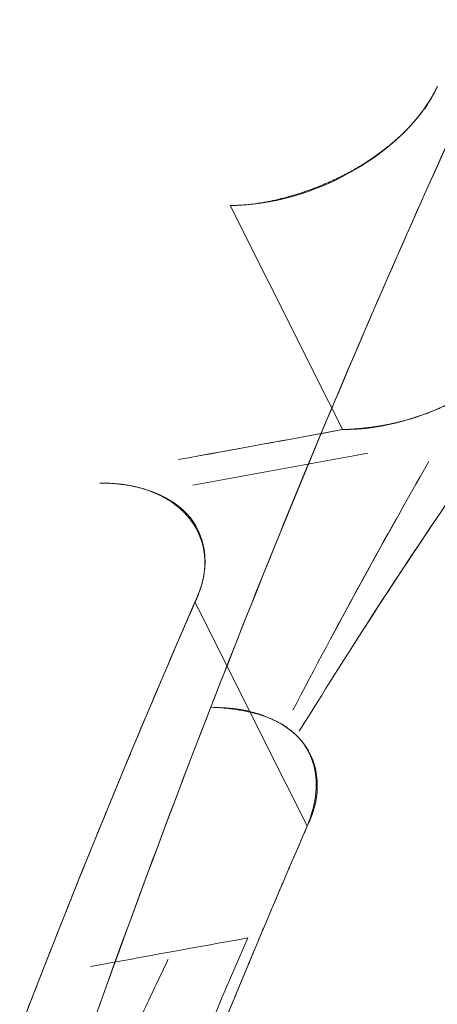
# Model space of a CAD drawing. Header units: millimetres. Extents: x -10 to 594, y 0 to 420.
# Tile 367 of 656: x 203.5529 to 203.6476, y 282.3645 to 282.5874. Entities that reach past the tile are written whole.
import ezdxf

# ---------------------------------------------------------------- set-up
doc = ezdxf.new("R2010")
doc.units = ezdxf.units.MM
doc.layers.add('1', color=7, linetype='Continuous', true_color=0xffffff)

msp = doc.modelspace()

# ---------------------------------------------------------------- linework, layer by layer
at = {"layer": '1', "color": 155, "linetype": 'Continuous', "lineweight": 18}
for points, knots in [([(203.56889, 278.40211), (203.48595, 278.40193), (203.32101, 278.43591), (203.00551, 278.63525), (202.65827, 279.11961), (202.37574, 279.98983), (202.27497, 281.01625), (202.37574, 282.04267), (202.65827, 282.91289), (203.00551, 283.39724), (203.32101, 283.59658), (203.48595, 283.63056), (203.56889, 283.63038)], [0, 0, 0, 0, 0.062503, 0.125003, 0.250002, 0.375001, 0.5, 0.624999, 0.749998, 0.874997, 0.937497, 1, 1, 1, 1]), ([(203.76163, 283.58571), (203.68121, 283.58588), (203.52139, 283.55248), (203.21596, 283.35655), (202.87999, 282.88048), (202.60633, 282.02513), (202.5086, 281.01625), (202.60633, 280.00736), (202.87999, 279.15202), (203.21596, 278.67594), (203.52139, 278.48001), (203.68121, 278.44661), (203.76163, 278.44678)], [0, 0, 0, 0, 0.062503, 0.125003, 0.250002, 0.375001, 0.5, 0.624999, 0.749998, 0.874997, 0.937497, 1, 1, 1, 1]), ([(203.76162, 278.44682), (203.68122, 278.44665), (203.5214, 278.48005), (203.21598, 278.67598), (202.88001, 279.15205), (202.60636, 280.00738), (202.50864, 281.01625), (202.60636, 282.02511), (202.88001, 282.88045), (203.21598, 283.35651), (203.5214, 283.55244), (203.68122, 283.58584), (203.76162, 283.58567)], [0, 0, 0, 0, 0.062497, 0.124997, 0.249998, 0.374999, 0.5, 0.625001, 0.750002, 0.875003, 0.937503, 1, 1, 1, 1]), ([(203.87674, 278.47357), (203.79781, 278.47341), (203.64099, 278.50646), (203.34149, 278.70034), (203.01215, 279.17146), (202.74375, 280.01789), (202.64785, 281.01625), (202.74375, 282.01461), (203.01215, 282.86104), (203.34149, 283.33215), (203.64099, 283.52603), (203.79781, 283.55909), (203.87674, 283.55892)], [0, 0, 0, 0, 0.0625, 0.125, 0.25, 0.375, 0.5, 0.625, 0.75, 0.875, 0.9375, 1, 1, 1, 1]), ([(203.87674, 283.55892), (203.79781, 283.55909), (203.64099, 283.52603), (203.34149, 283.33215), (203.01215, 282.86104), (202.74375, 282.01461), (202.64785, 281.01625), (202.74375, 280.01789), (203.01215, 279.17146), (203.34149, 278.70034), (203.64099, 278.50646), (203.79781, 278.47341), (203.87674, 278.47357)], [0, 0, 0, 0, 0.0625, 0.125, 0.25, 0.375, 0.5, 0.625, 0.75, 0.875, 0.9375, 1, 1, 1, 1]), ([(203.89065, 278.4889), (203.81225, 278.48873), (203.6565, 278.52159), (203.35905, 278.7143), (203.032, 279.18258), (202.76552, 280.0239), (202.67033, 281.01625), (202.76552, 282.00859), (203.032, 282.84992), (203.35905, 283.31819), (203.6565, 283.51091), (203.81225, 283.54376), (203.89065, 283.54359)], [0, 0, 0, 0, 0.0625, 0.125, 0.25, 0.375, 0.5, 0.625, 0.75, 0.875, 0.9375, 1, 1, 1, 1]), ([(203.89065, 283.54359), (203.81225, 283.54376), (203.6565, 283.51091), (203.35905, 283.31819), (203.032, 282.84992), (202.76552, 282.00859), (202.67033, 281.01625), (202.76552, 280.0239), (203.032, 279.18258), (203.35905, 278.7143), (203.6565, 278.52159), (203.81225, 278.48873), (203.89065, 278.4889)], [0, 0, 0, 0, 0.0625, 0.125, 0.25, 0.375, 0.5, 0.625, 0.75, 0.875, 0.9375, 1, 1, 1, 1]), ([(203.9277, 283.34978), (203.85515, 283.34994), (203.71099, 283.3196), (203.43567, 283.14166), (203.13328, 282.7093), (202.88785, 281.93249), (202.80052, 281.01625), (202.88785, 280.1), (203.13328, 279.32319), (203.43567, 278.89083), (203.71099, 278.71289), (203.85515, 278.68255), (203.9277, 278.68271)], [0, 0, 0, 0, 0.0625, 0.125, 0.25, 0.375, 0.5, 0.625, 0.75, 0.875, 0.9375, 1, 1, 1, 1]), ([(203.9277, 278.68271), (203.85515, 278.68255), (203.71099, 278.71289), (203.43567, 278.89083), (203.13328, 279.32319), (202.88785, 280.1), (202.80052, 281.01625), (202.88785, 281.93249), (203.13328, 282.7093), (203.43567, 283.14166), (203.71099, 283.3196), (203.85515, 283.34994), (203.9277, 283.34978)], [0, 0, 0, 0, 0.0625, 0.125, 0.25, 0.375, 0.5, 0.625, 0.75, 0.875, 0.9375, 1, 1, 1, 1]), ([(204.40352, 278.79375), (204.33394, 278.7936), (204.19588, 278.82249), (203.93276, 278.99196), (203.64432, 279.40375), (203.41025, 280.1436), (203.32698, 281.01625), (203.41025, 281.88889), (203.64432, 282.62874), (203.93276, 283.04053), (204.19588, 283.21), (204.33394, 283.23889), (204.40352, 283.23875)], [0, 0, 0, 0, 0.0625, 0.125, 0.25, 0.375, 0.5, 0.625, 0.75, 0.875, 0.9375, 1, 1, 1, 1]), ([(204.40352, 283.23875), (204.40271, 283.23875), (204.40107, 283.23875), (204.39862, 283.23873), (204.39617, 283.23871), (204.39372, 283.23867), (204.39127, 283.23862), (204.38882, 283.23856), (204.38637, 283.23849), (204.38392, 283.23841), (204.38148, 283.23831), (204.37903, 283.2382), (204.37658, 283.23808), (204.37414, 283.23795), (204.37169, 283.23781), (204.36925, 283.23765), (204.36681, 283.23748), (204.36437, 283.2373), (204.36193, 283.23711), (204.35949, 283.23691), (204.35705, 283.23669), (204.35461, 283.23646), (204.35217, 283.23622), (204.34973, 283.23597), (204.34729, 283.23571), (204.34486, 283.23543), (204.34242, 283.23515), (204.33999, 283.23485), (204.33755, 283.23453), (204.33512, 283.23421), (204.33269, 283.23388), (204.33026, 283.23353), (204.32782, 283.23317), (204.32539, 283.2328), (204.32296, 283.23242), (204.32053, 283.23202), (204.31811, 283.23161), (204.31568, 283.2312), (204.31325, 283.23076), (204.31082, 283.23032), (204.3084, 283.22987), (204.30597, 283.2294), (204.30355, 283.22892), (204.30113, 283.22843), (204.2987, 283.22793), (204.29628, 283.22741), (204.29386, 283.22689), (204.29144, 283.22635), (204.28902, 283.2258), (204.2866, 283.22524), (204.28418, 283.22466), (204.28176, 283.22408), (204.27934, 283.22348), (204.27692, 283.22287), (204.27451, 283.22225), (204.27209, 283.22161), (204.26968, 283.22097), (204.26726, 283.22031), (204.26485, 283.21964), (204.26243, 283.21896), (204.26002, 283.21827), (204.25761, 283.21756), (204.2552, 283.21684), (204.25279, 283.21611), (204.25038, 283.21537), (204.24797, 283.21462), (204.24556, 283.21385), (204.24315, 283.21308), (204.24074, 283.21229), (204.23834, 283.21149), (204.23593, 283.21067), (204.23352, 283.20985), (204.23112, 283.20901), (204.22871, 283.20816), (204.22631, 283.2073), (204.22391, 283.20643), (204.2215, 283.20555), (204.2191, 283.20465), (204.2167, 283.20374), (204.2143, 283.20282), (204.2119, 283.20189), (204.2095, 283.20094), (204.2071, 283.19999), (204.2047, 283.19902), (204.2023, 283.19804), (204.1999, 283.19705), (204.18479, 283.19072), (204.15713, 283.17787), (204.1173, 283.15582), (204.07802, 283.13051), (204.03929, 283.10193), (203.99797, 283.06746), (203.95432, 283.02621), (203.90866, 282.97716), (203.86414, 282.9233), (203.82084, 282.86476), (203.77892, 282.80184), (203.73854, 282.73473), (203.69979, 282.66355), (203.6627, 282.5884), (203.62734, 282.50947), (203.59381, 282.42691), (203.56215, 282.34083), (203.52913, 282.2415), (203.49572, 282.1281), (203.46318, 281.99979), (203.43707, 281.87842), (203.41636, 281.76547), (203.40009, 281.66198), (203.38623, 281.55674), (203.37481, 281.44998), (203.36586, 281.34218), (203.35944, 281.23381), (203.35559, 281.12513), (203.35431, 281.01625), (203.35559, 280.90737), (203.35944, 280.79869), (203.36586, 280.69032), (203.37481, 280.58252), (203.38623, 280.47576), (203.40009, 280.37052), (203.41635, 280.26703), (203.435, 280.16536), (203.45597, 280.06574), (203.47923, 279.96839), (203.50473, 279.87344), (203.53242, 279.78108), (203.56215, 279.69166), (203.5938, 279.60559), (203.62734, 279.52303), (203.66269, 279.44409), (203.69978, 279.36894), (203.73854, 279.29777), (203.77891, 279.23066), (203.82084, 279.16773), (203.86414, 279.1092), (203.90865, 279.05534), (203.95432, 279.00629), (204.00109, 278.96208), (204.04887, 278.92281), (204.09755, 278.8886), (204.14711, 278.8595), (204.18209, 278.84287), (204.20193, 278.8346), (204.20637, 278.83279), (204.2108, 278.83103), (204.21523, 278.8293), (204.21967, 278.82762), (204.22411, 278.82598), (204.22855, 278.82438), (204.233, 278.82282), (204.23744, 278.8213), (204.24189, 278.81982), (204.24634, 278.81838), (204.25079, 278.81698), (204.25525, 278.81563), (204.2597, 278.81431), (204.26416, 278.81304), (204.26862, 278.8118), (204.27309, 278.81061), (204.27755, 278.80946), (204.28202, 278.80834), (204.28649, 278.80727), (204.29096, 278.80624), (204.29543, 278.80525), (204.29991, 278.8043), (204.30439, 278.8034), (204.30887, 278.80253), (204.31335, 278.8017), (204.31784, 278.80092), (204.32233, 278.80017), (204.32682, 278.79947), (204.33131, 278.79881), (204.33581, 278.79818), (204.3403, 278.7976), (204.3448, 278.79706), (204.34931, 278.79656), (204.35381, 278.7961), (204.35832, 278.79568), (204.36283, 278.7953), (204.36734, 278.79497), (204.37185, 278.79467), (204.37637, 278.79442), (204.38089, 278.7942), (204.38541, 278.79403), (204.38994, 278.79389), (204.39446, 278.7938), (204.39899, 278.79375), (204.40201, 278.79375), (204.40352, 278.79375)], [0, 0, 0, 0, 0.000746, 0.001492, 0.002237, 0.002983, 0.003728, 0.004473, 0.005218, 0.005962, 0.006707, 0.007451, 0.008195, 0.008939, 0.009683, 0.010427, 0.01117, 0.011913, 0.012657, 0.0134, 0.014143, 0.014885, 0.015628, 0.016371, 0.017113, 0.017855, 0.018598, 0.01934, 0.020082, 0.020824, 0.021566, 0.022307, 0.023049, 0.023791, 0.024532, 0.025274, 0.026015, 0.026757, 0.027498, 0.028239, 0.02898, 0.029722, 0.030463, 0.031204, 0.031945, 0.032686, 0.033427, 0.034168, 0.034909, 0.03565, 0.036391, 0.037132, 0.037874, 0.038615, 0.039356, 0.040097, 0.040838, 0.041579, 0.04232, 0.043062, 0.043803, 0.044545, 0.045286, 0.046027, 0.046769, 0.047511, 0.048252, 0.048994, 0.049736, 0.050478, 0.05122, 0.051962, 0.052705, 0.053447, 0.054189, 0.054932, 0.055675, 0.056418, 0.057161, 0.057904, 0.058647, 0.05939, 0.060134, 0.060878, 0.061621, 0.062365, 0.06311, 0.075698, 0.088229, 0.100725, 0.113207, 0.125697, 0.14129, 0.156857, 0.172441, 0.188081, 0.20372, 0.219302, 0.234867, 0.250452, 0.266047, 0.281627, 0.297231, 0.312895, 0.333766, 0.354549, 0.375329, 0.390906, 0.406468, 0.422052, 0.437697, 0.453344, 0.468917, 0.484456, 0.499999, 0.515541, 0.531079, 0.546652, 0.5623, 0.577944, 0.593528, 0.60909, 0.624668, 0.640257, 0.655835, 0.67144, 0.687107, 0.70277, 0.718373, 0.733954, 0.74955, 0.765134, 0.780698, 0.796281, 0.811921, 0.82756, 0.843143, 0.858711, 0.874306, 0.889914, 0.905519, 0.921164, 0.93689, 0.938265, 0.93964, 0.941013, 0.942387, 0.94376, 0.945132, 0.946504, 0.947876, 0.949247, 0.950618, 0.951989, 0.953359, 0.954729, 0.956099, 0.957469, 0.958839, 0.960208, 0.961578, 0.962947, 0.964317, 0.965686, 0.967055, 0.968425, 0.969794, 0.971164, 0.972534, 0.973903, 0.975274, 0.976644, 0.978014, 0.979385, 0.980756, 0.982128, 0.9835, 0.984872, 0.986244, 0.987618, 0.988991, 0.990365, 0.99174, 0.993115, 0.994491, 0.995867, 0.997244, 0.998622, 1, 1, 1, 1]), ([(203.6476, 282.5723), (203.64753, 282.57215), (203.64739, 282.57185), (203.64716, 282.57139), (203.64693, 282.57094), (203.64669, 282.57048), (203.64643, 282.57003), (203.64617, 282.56958), (203.6459, 282.56913), (203.64562, 282.56869), (203.64534, 282.56824), (203.64504, 282.5678), (203.64473, 282.56736), (203.64442, 282.56692), (203.64409, 282.56649), (203.64376, 282.56605), (203.64342, 282.56562), (203.64307, 282.56519), (203.64271, 282.56477), (203.64234, 282.56434), (203.64197, 282.56392), (203.64158, 282.5635), (203.64119, 282.56308), (203.64079, 282.56266), (203.64038, 282.56225), (203.63996, 282.56183), (203.63953, 282.56142), (203.63909, 282.56101), (203.63864, 282.56061), (203.63819, 282.5602), (203.63773, 282.5598), (203.63725, 282.5594), (203.63677, 282.559), (203.63628, 282.55861), (203.63578, 282.55822), (203.63528, 282.55783), (203.63476, 282.55744), (203.63424, 282.55705), (203.6337, 282.55667), (203.63316, 282.55629), (203.63261, 282.55591), (203.63205, 282.55554), (203.63148, 282.55517), (203.63091, 282.5548), (203.63032, 282.55444), (203.62973, 282.55408), (203.62913, 282.55373), (203.6285, 282.55336), (203.62785, 282.553), (203.62716, 282.55262), (203.62644, 282.55225), (203.6257, 282.55188), (203.62494, 282.55151), (203.62416, 282.55114), (203.62335, 282.55077), (203.62252, 282.55041), (203.62167, 282.55005), (203.62079, 282.54969), (203.61989, 282.54934), (203.61897, 282.549), (203.61803, 282.54866), (203.61706, 282.54833), (203.61608, 282.54801), (203.61508, 282.5477), (203.61405, 282.5474), (203.61301, 282.54711), (203.61195, 282.54684), (203.61087, 282.54659), (203.60978, 282.54635), (203.60868, 282.54614), (203.60756, 282.54594), (203.60643, 282.54577), (203.60528, 282.54563), (203.60413, 282.54552), (203.60298, 282.54543), (203.60181, 282.54538), (203.60104, 282.54538), (203.60065, 282.54538)], [0, 0, 0, 0, 0.010756, 0.021463, 0.032126, 0.042749, 0.053336, 0.063894, 0.074426, 0.084936, 0.095428, 0.105908, 0.116378, 0.126843, 0.137306, 0.147771, 0.158242, 0.168722, 0.179215, 0.189723, 0.20025, 0.210799, 0.221372, 0.231973, 0.242603, 0.253266, 0.263964, 0.274698, 0.285472, 0.296287, 0.307144, 0.318047, 0.328995, 0.339992, 0.351037, 0.362134, 0.373282, 0.384483, 0.395737, 0.407047, 0.418412, 0.429833, 0.441312, 0.45285, 0.464446, 0.476103, 0.487819, 0.499597, 0.512408, 0.525536, 0.538982, 0.552748, 0.566837, 0.581249, 0.595986, 0.611046, 0.626431, 0.64214, 0.658172, 0.674526, 0.691201, 0.708194, 0.725505, 0.74313, 0.761068, 0.779317, 0.797874, 0.816737, 0.835904, 0.855372, 0.87514, 0.895207, 0.915571, 0.936232, 0.95719, 0.978446, 1, 1, 1, 1]), ([(203.60065, 282.54538), (203.60963, 282.5453), (203.61992, 282.54828), (203.63729, 282.55824), (203.64436, 282.56523), (203.6476, 282.5723)], [0, 0, 0, 0, 0.5, 0.5, 1, 1, 1, 1]), ([(203.62611, 282.49461), (203.62639, 282.49463), (203.62694, 282.49465), (203.62776, 282.49469), (203.62858, 282.49475), (203.6294, 282.49481), (203.63021, 282.49488), (203.63102, 282.49497), (203.63183, 282.49506), (203.63264, 282.49516), (203.63345, 282.49528), (203.63425, 282.4954), (203.63506, 282.49553), (203.63586, 282.49568), (203.63666, 282.49584), (203.63746, 282.49601), (203.63826, 282.49619), (203.63906, 282.49638), (203.63986, 282.49658), (203.64066, 282.4968), (203.64146, 282.49703), (203.64226, 282.49727), (203.64305, 282.49753), (203.64385, 282.4978), (203.64465, 282.49808), (203.64544, 282.49838), (203.64623, 282.49869), (203.64703, 282.49901), (203.64782, 282.49934), (203.64861, 282.49969), (203.6494, 282.50006), (203.65018, 282.50043), (203.65097, 282.50083), (203.65175, 282.50123), (203.65252, 282.50165), (203.6533, 282.50208), (203.65404, 282.5025), (203.65475, 282.50293), (203.65544, 282.50335), (203.65615, 282.50379), (203.65687, 282.50425), (203.6576, 282.50474), (203.65834, 282.50525), (203.6591, 282.50579), (203.65986, 282.50635), (203.66063, 282.50695), (203.66141, 282.50757), (203.66219, 282.50822), (203.66297, 282.5089), (203.66376, 282.5096), (203.66454, 282.51035), (203.66532, 282.51112), (203.6661, 282.51192), (203.66687, 282.51275), (203.66763, 282.51362), (203.66838, 282.51451), (203.66911, 282.51544), (203.66983, 282.5164), (203.67053, 282.51738), (203.67121, 282.51839), (203.67186, 282.51943), (203.67249, 282.52048), (203.67288, 282.5212), (203.67307, 282.52156)], [0, 0, 0, 0, 0.015038, 0.029937, 0.044709, 0.059363, 0.07391, 0.088361, 0.102724, 0.11701, 0.131228, 0.145386, 0.159492, 0.173555, 0.187583, 0.201584, 0.215565, 0.229534, 0.243498, 0.257464, 0.271438, 0.285428, 0.29944, 0.313481, 0.327556, 0.341671, 0.355834, 0.370048, 0.38432, 0.398656, 0.413059, 0.427536, 0.44209, 0.456726, 0.471449, 0.486262, 0.501169, 0.51435, 0.527967, 0.542025, 0.556533, 0.571497, 0.586922, 0.602817, 0.619187, 0.636038, 0.653377, 0.67121, 0.689542, 0.708378, 0.727723, 0.747581, 0.767955, 0.788849, 0.810262, 0.832196, 0.85465, 0.87762, 0.901102, 0.925091, 0.949578, 0.974552, 1, 1, 1, 1]), ([(203.59266, 282.45556), (203.59609, 282.46264), (203.5956, 282.46963), (203.58761, 282.47961), (203.58011, 282.48258), (203.57107, 282.48251)], [0, 0, 0, 0, 0.5, 0.5, 1, 1, 1, 1]), ([(203.57107, 282.48251), (203.57126, 282.48251), (203.57165, 282.48251), (203.57223, 282.4825), (203.57279, 282.48249), (203.57335, 282.48246), (203.5739, 282.48243), (203.57444, 282.48239), (203.57497, 282.48235), (203.57549, 282.48229), (203.576, 282.48223), (203.57651, 282.48217), (203.577, 282.4821), (203.57749, 282.48202), (203.57797, 282.48193), (203.57843, 282.48184), (203.5789, 282.48174), (203.57935, 282.48164), (203.57979, 282.48153), (203.58022, 282.48142), (203.58065, 282.4813), (203.58107, 282.48118), (203.58148, 282.48105), (203.58188, 282.48091), (203.58227, 282.48078), (203.58265, 282.48063), (203.58303, 282.48049), (203.5834, 282.48034), (203.58376, 282.48018), (203.58411, 282.48003), (203.58445, 282.47986), (203.58479, 282.4797), (203.58512, 282.47953), (203.58544, 282.47936), (203.58575, 282.47919), (203.58606, 282.47902), (203.58636, 282.47884), (203.58665, 282.47866), (203.58693, 282.47848), (203.58721, 282.47829), (203.58748, 282.47811), (203.58774, 282.47792), (203.588, 282.47773), (203.58825, 282.47755), (203.58849, 282.47735), (203.58873, 282.47716), (203.58896, 282.47697), (203.58918, 282.47678), (203.5894, 282.47659), (203.58961, 282.4764), (203.58982, 282.4762), (203.59002, 282.47601), (203.59021, 282.47582), (203.5904, 282.47562), (203.59058, 282.47543), (203.59075, 282.47524), (203.59092, 282.47505), (203.59109, 282.47486), (203.59125, 282.47467), (203.59154, 282.47432), (203.59195, 282.47378), (203.59244, 282.47306), (203.59289, 282.47231), (203.59329, 282.47156), (203.59364, 282.47078), (203.59395, 282.47), (203.59422, 282.46921), (203.59444, 282.4684), (203.59461, 282.46759), (203.59475, 282.46677), (203.59484, 282.46595), (203.59489, 282.46512), (203.5949, 282.46428), (203.59486, 282.46344), (203.59479, 282.46259), (203.59468, 282.46174), (203.59452, 282.46088), (203.59432, 282.46001), (203.59408, 282.45914), (203.59379, 282.45826), (203.59346, 282.45737), (203.59309, 282.45647), (203.5928, 282.45587), (203.59266, 282.45556)], [0, 0, 0, 0, 0.01096, 0.021836, 0.032627, 0.043335, 0.05396, 0.064502, 0.074961, 0.085338, 0.095634, 0.105847, 0.115979, 0.12603, 0.135999, 0.145887, 0.155694, 0.165419, 0.175064, 0.184626, 0.194108, 0.203508, 0.212827, 0.222064, 0.23122, 0.240294, 0.249286, 0.258196, 0.267024, 0.27577, 0.284435, 0.293016, 0.301516, 0.309933, 0.318268, 0.32652, 0.33469, 0.342777, 0.350782, 0.358704, 0.366543, 0.374301, 0.381975, 0.389568, 0.397078, 0.404506, 0.411852, 0.419116, 0.426299, 0.4334, 0.44042, 0.447359, 0.454217, 0.460995, 0.467693, 0.474311, 0.480851, 0.487311, 0.493693, 0.499997, 0.523306, 0.546379, 0.569224, 0.591849, 0.614264, 0.636477, 0.6585, 0.680344, 0.702023, 0.723551, 0.744946, 0.766227, 0.787415, 0.808531, 0.829601, 0.850651, 0.871708, 0.892804, 0.913968, 0.935234, 0.956637, 0.978213, 1, 1, 1, 1]), ([(203.6479, 282.47523), (203.63725, 282.45952), (203.62671, 282.44321), (203.61636, 282.42639), (203.61631, 282.42631)], [0, 0, 0, 0, 0.995163, 1, 1, 1, 1]), ([(203.32653, 281.0988), (203.32656, 281.10046), (203.32662, 281.10378), (203.32672, 281.10877), (203.32682, 281.11375), (203.32693, 281.11873), (203.32705, 281.12371), (203.32717, 281.1287), (203.3273, 281.13368), (203.32743, 281.13865), (203.32757, 281.14363), (203.32771, 281.14861), (203.32786, 281.15359), (203.32802, 281.15856), (203.32818, 281.16354), (203.32834, 281.16851), (203.32852, 281.17348), (203.32869, 281.17846), (203.32888, 281.18343), (203.32907, 281.1884), (203.32926, 281.19337), (203.32946, 281.19833), (203.32967, 281.2033), (203.32988, 281.20827), (203.3301, 281.21323), (203.33032, 281.2182), (203.33055, 281.22316), (203.33078, 281.22812), (203.33102, 281.23309), (203.33127, 281.23805), (203.33152, 281.24301), (203.33178, 281.24797), (203.33204, 281.25292), (203.33231, 281.25788), (203.33258, 281.26284), (203.33286, 281.26779), (203.33315, 281.27275), (203.33344, 281.2777), (203.33374, 281.28265), (203.33404, 281.28761), (203.33435, 281.29256), (203.33466, 281.29751), (203.33498, 281.30246), (203.3353, 281.3074), (203.33563, 281.31235), (203.33597, 281.3173), (203.33631, 281.32224), (203.33666, 281.32719), (203.33701, 281.33213), (203.33737, 281.33707), (203.33774, 281.34202), (203.33811, 281.34696), (203.33848, 281.3519), (203.33886, 281.35684), (203.33925, 281.36177), (203.33964, 281.36671), (203.34004, 281.37165), (203.34045, 281.37658), (203.34086, 281.38152), (203.34127, 281.38645), (203.34169, 281.39138), (203.34212, 281.39631), (203.34255, 281.40125), (203.34299, 281.40618), (203.34343, 281.4111), (203.34388, 281.41603), (203.34434, 281.42096), (203.3448, 281.42589), (203.34526, 281.43081), (203.34574, 281.43574), (203.34621, 281.44066), (203.3467, 281.44558), (203.34719, 281.4505), (203.34768, 281.45542), (203.34818, 281.46034), (203.34869, 281.46526), (203.35157, 281.49302), (203.35727, 281.54335), (203.36676, 281.61567), (203.37743, 281.68716), (203.3893, 281.75782), (203.40343, 281.83339), (203.42016, 281.91344), (203.43984, 281.99743), (203.46125, 282.07955), (203.47743, 282.13563), (203.48704, 282.16724), (203.48946, 282.17514), (203.4919, 282.18302), (203.49436, 282.19087), (203.49683, 282.19869), (203.49931, 282.20648), (203.50181, 282.21425), (203.50433, 282.22199), (203.50686, 282.2297), (203.5094, 282.23739), (203.51196, 282.24505), (203.51454, 282.25268), (203.51713, 282.26029), (203.51973, 282.26787), (203.52235, 282.27542), (203.52498, 282.28295), (203.52763, 282.29045), (203.5303, 282.29792), (203.53298, 282.30537), (203.53567, 282.31279), (203.53838, 282.32018), (203.5411, 282.32755), (203.54384, 282.33489), (203.54659, 282.3422), (203.54936, 282.34948), (203.55214, 282.35674), (203.55494, 282.36398), (203.55775, 282.37118), (203.56058, 282.37836), (203.56342, 282.38551), (203.56628, 282.39264), (203.56915, 282.39974), (203.57203, 282.40681), (203.57494, 282.41386), (203.57785, 282.42087), (203.58078, 282.42787), (203.58373, 282.43483), (203.58669, 282.44177), (203.58967, 282.44868), (203.59166, 282.45327), (203.59266, 282.45556)], [0, 0, 0, 0, 0.003322, 0.006643, 0.009965, 0.013286, 0.016607, 0.019927, 0.023248, 0.026568, 0.029888, 0.033208, 0.036528, 0.039848, 0.043168, 0.046487, 0.049807, 0.053127, 0.056446, 0.059766, 0.063086, 0.066406, 0.069726, 0.073046, 0.076366, 0.079686, 0.083007, 0.086328, 0.089649, 0.09297, 0.096291, 0.099613, 0.102935, 0.106257, 0.10958, 0.112903, 0.116226, 0.11955, 0.122874, 0.126198, 0.129523, 0.132849, 0.136175, 0.139501, 0.142828, 0.146156, 0.149484, 0.152812, 0.156141, 0.159471, 0.162802, 0.166133, 0.169465, 0.172797, 0.17613, 0.179464, 0.182799, 0.186134, 0.189471, 0.192808, 0.196146, 0.199484, 0.202824, 0.206164, 0.209506, 0.212848, 0.216191, 0.219536, 0.222881, 0.226227, 0.229574, 0.232922, 0.236272, 0.239622, 0.242974, 0.246326, 0.24968, 0.299754, 0.349719, 0.399637, 0.449572, 0.499585, 0.562102, 0.624554, 0.687059, 0.749737, 0.756029, 0.762317, 0.768602, 0.774884, 0.781163, 0.78744, 0.793713, 0.799984, 0.806252, 0.812518, 0.818782, 0.825044, 0.831303, 0.837561, 0.843817, 0.850072, 0.856324, 0.862576, 0.868826, 0.875075, 0.881323, 0.88757, 0.893816, 0.900062, 0.906307, 0.912552, 0.918796, 0.92504, 0.931284, 0.937528, 0.943773, 0.950017, 0.956262, 0.962508, 0.968754, 0.975001, 0.981249, 0.987498, 0.993749, 1, 1, 1, 1]), ([(203.6181, 282.40481), (203.61386, 282.41327), (203.60538, 282.43019), (203.5969, 282.4471), (203.59266, 282.45556)], [0, 0, 0, 0, 0.500014, 1, 1, 1, 1]), ([(203.61809, 282.40481), (203.61816, 282.40499), (203.61831, 282.40534), (203.6185, 282.40587), (203.61869, 282.40639), (203.61887, 282.4069), (203.61903, 282.4074), (203.61918, 282.4079), (203.61932, 282.4084), (203.61944, 282.40888), (203.61956, 282.40936), (203.61966, 282.40983), (203.61976, 282.4103), (203.61984, 282.41076), (203.61991, 282.41121), (203.61998, 282.41166), (203.62003, 282.41209), (203.62007, 282.41253), (203.6201, 282.41295), (203.62012, 282.41337), (203.62014, 282.41378), (203.62014, 282.41418), (203.62014, 282.41458), (203.62013, 282.41497), (203.62011, 282.41535), (203.62008, 282.41573), (203.62004, 282.4161), (203.62, 282.41646), (203.61995, 282.41682), (203.61989, 282.41717), (203.61983, 282.41751), (203.61976, 282.41785), (203.61969, 282.41818), (203.61961, 282.4185), (203.61952, 282.41882), (203.61943, 282.41913), (203.61933, 282.41943), (203.61923, 282.41973), (203.61913, 282.42002), (203.61902, 282.4203), (203.6189, 282.42058), (203.61879, 282.42085), (203.61867, 282.42112), (203.61854, 282.42138), (203.61841, 282.42163), (203.61828, 282.42188), (203.61815, 282.42212), (203.61802, 282.42236), (203.61788, 282.42259), (203.61774, 282.42281), (203.6176, 282.42303), (203.61745, 282.42324), (203.61731, 282.42345), (203.61716, 282.42365), (203.61685, 282.42407), (203.61633, 282.42469), (203.61558, 282.42548), (203.61476, 282.42622), (203.61389, 282.4269), (203.61296, 282.42754), (203.61198, 282.42813), (203.61095, 282.42867), (203.60987, 282.42916), (203.60874, 282.42961), (203.60756, 282.43001), (203.60634, 282.43037), (203.60507, 282.43069), (203.60376, 282.43096), (203.6024, 282.4312), (203.60099, 282.4314), (203.59954, 282.43156), (203.59805, 282.43168), (203.59703, 282.43173), (203.59651, 282.43175)], [0, 0, 0, 0, 0.012682, 0.025244, 0.037685, 0.050001, 0.062193, 0.074258, 0.086196, 0.098005, 0.109685, 0.121235, 0.132655, 0.143944, 0.155102, 0.166128, 0.177024, 0.187788, 0.19842, 0.208922, 0.219293, 0.229534, 0.239645, 0.249627, 0.25948, 0.269204, 0.278801, 0.288272, 0.297616, 0.306835, 0.315929, 0.324899, 0.333747, 0.342473, 0.351077, 0.359562, 0.367927, 0.376174, 0.384304, 0.392317, 0.400214, 0.407997, 0.415667, 0.423224, 0.430669, 0.438004, 0.445228, 0.452344, 0.459352, 0.466253, 0.473048, 0.479738, 0.486323, 0.492805, 0.499185, 0.527608, 0.555729, 0.583581, 0.611199, 0.638624, 0.665897, 0.693064, 0.720172, 0.74727, 0.77441, 0.801646, 0.829032, 0.856628, 0.884493, 0.912693, 0.941295, 0.970372, 1, 1, 1, 1]), ([(203.6181, 282.40481), (203.61759, 282.40363), (203.61656, 282.40128), (203.61503, 282.39773), (203.6135, 282.39418), (203.61198, 282.39063), (203.61046, 282.38706), (203.60895, 282.38349), (203.60743, 282.37991), (203.60593, 282.37633), (203.60442, 282.37273), (203.60292, 282.36913), (203.60143, 282.36552), (203.59994, 282.36191), (203.59845, 282.35828), (203.59697, 282.35465), (203.59549, 282.35102), (203.59402, 282.34737), (203.59254, 282.34372), (203.59108, 282.34006), (203.58962, 282.33639), (203.58816, 282.33272), (203.58691, 282.32955), (203.58614, 282.32761), (203.58586, 282.32689)], [0, 0, 0, 0, 0.046376, 0.092747, 0.139112, 0.185472, 0.231827, 0.278178, 0.324525, 0.370867, 0.417206, 0.463541, 0.509873, 0.556202, 0.602528, 0.648852, 0.695173, 0.741493, 0.787811, 0.834127, 0.880442, 0.926756, 0.97307, 1, 1, 1, 1]), ([(203.57083, 282.34102), (203.57425, 282.3485), (203.57946, 282.35975), (203.58474, 282.37085), (203.58654, 282.37461)], [0, 0, 0, 0, 0.660079, 1, 1, 1, 1]), ([(203.58655, 282.37462), (203.58475, 282.37086), (203.57946, 282.35975), (203.57425, 282.34851), (203.57084, 282.34103)], [0, 0, 0, 0, 0.340304, 1, 1, 1, 1])]:
    msp.add_open_spline(points, degree=3, knots=knots, dxfattribs=at)
for points in [[(203.62611, 282.49461), (203.61762, 282.51153), (203.60913, 282.52846), (203.60065, 282.54538)], [(203.60065, 282.54538), (203.60913, 282.52846), (203.61762, 282.51153), (203.62611, 282.49461)], [(203.67308, 282.52155), (203.66985, 282.51448), (203.6557, 282.5005), (203.63509, 282.49455), (203.62611, 282.49461)], [(203.62837, 282.44554), (203.64029, 282.46421), (203.65245, 282.48222), (203.66483, 282.49954)], [(203.58888, 282.48783), (203.6013, 282.49009), (203.61371, 282.49235), (203.62611, 282.49461)], [(203.62611, 282.49461), (203.61536, 282.49265), (203.6046, 282.49069), (203.59383, 282.48873)], [(203.63187, 282.48928), (203.61865, 282.48688), (203.60543, 282.48447), (203.59219, 282.48206)], [(203.61485, 282.43111), (203.62493, 282.45036), (203.6352, 282.46912), (203.64568, 282.48739)], [(203.63833, 282.47447), (203.63329, 282.46549), (203.6283, 282.4564), (203.62336, 282.44719)], [(203.59266, 282.45556), (203.51267, 282.27221), (203.38322, 281.84441), (203.33104, 281.34859), (203.32653, 281.0988)], [(203.59266, 282.45556), (203.60114, 282.43864), (203.60962, 282.42173), (203.6181, 282.40481)], [(203.59651, 282.43175), (203.60556, 282.43182), (203.62055, 282.42587), (203.62153, 282.41189), (203.6181, 282.40481)], [(203.58586, 282.32688), (203.5963, 282.35343), (203.60705, 282.37942), (203.6181, 282.40481)], [(203.56895, 282.37305), (203.58085, 282.37522), (203.59274, 282.37738), (203.60462, 282.37954)], [(203.60462, 282.37954), (203.59418, 282.35558), (203.58402, 282.33106), (203.57415, 282.30603)]]:
    msp.add_open_spline(points, degree=3, dxfattribs=at)

doc.saveas('drawing.dxf')
